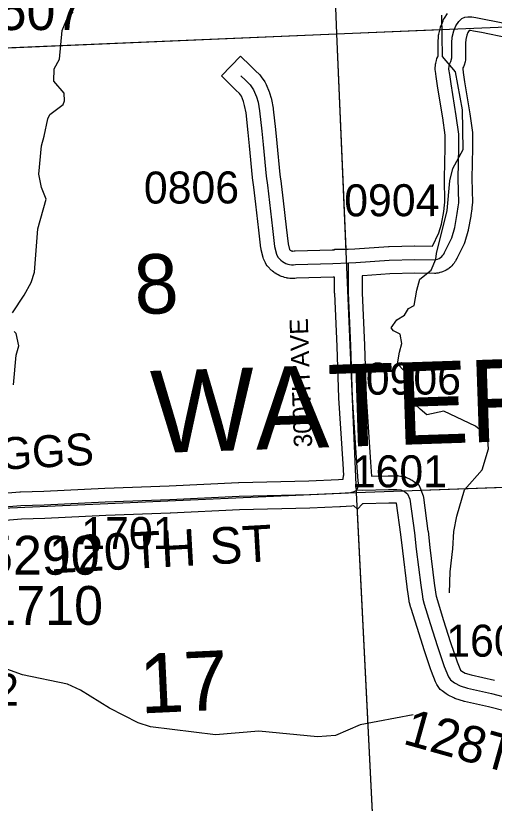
# Model space of a CAD drawing. Extents: x 128.7 to 185.5, y -21.4 to 12.6.
# Drawn here: x 153.067 to 154.114, y 2.27 to 3.993 of the extents above; entities that cross this region are included whole.
import ezdxf

# ---------------------------------------------------------------- set-up
doc = ezdxf.new("R2010")
doc.units = 0
for name, color, linetype in [('tdCoHydroRiver', 7, 'Continuous'), ('tdCoSecRdNmbr', 7, 'Continuous'), ('tdCoSecRdTxt', 7, 'Continuous'), ('tdCoSecRteBand', 7, 'Continuous'), ('tdCoSecRteCL', 7, 'Continuous'), ('tdCoSectLine', 7, 'Continuous'), ('tdCoSectLinePart', 7, 'Continuous'), ('tdCoSectNmbr', 7, 'Continuous'), ('tdCoStrucSecCoName', 7, 'Continuous'), ('tdCoStrucSecFHWANum', 7, 'Continuous'), ('tdCoSurfGravel', 7, 'Continuous'), ('tdCoTwpNameTxt', 7, 'Continuous'), ('tdCoUnicrpTwnTxt', 7, 'Continuous')]:
    doc.layers.add(name, color=color, linetype=linetype)

msp = doc.modelspace()

# ---------------------------------------------------------------- linework, layer by layer
at = {"layer": 'tdCoHydroRiver'}
for points in [[(153.06, 3.3435), (153.0855, 3.3823), (153.1004, 3.4096), (153.1075, 3.432), (153.1153, 3.5269), (153.1336, 3.5923), (153.1233, 3.6172), (153.1175, 3.647), (153.1233, 3.7088), (153.1289, 3.7295), (153.1371, 3.7677), (153.1415, 3.7773), (153.1707, 3.7988), (153.1736, 3.8068), (153.173, 3.8241), (153.15, 3.8502), (153.1507, 3.8771), (153.1626, 3.898), (153.1684, 3.9613), (153.1771, 3.9822), (153.1922, 4.0016)], [(154.0156, 2.7305), (154.0172, 2.7763), (154.0233, 2.827), (154.0252, 2.865), (154.0319, 2.8984), (154.0489, 2.9558), (154.0869, 2.9997), (154.1011, 3.046), (154.0986, 3.0743), (154.0726, 3.0955), (154.0036, 3.1279), (153.966, 3.1203), (153.9513, 3.1324), (153.9399, 3.1431), (153.9364, 3.154), (153.9351, 3.1919), (153.93, 3.2027), (153.9021, 3.2318), (153.906, 3.2572), (153.9117, 3.2763), (153.9078, 3.2967), (153.8934, 3.3041), (153.8884, 3.3103), (153.9004, 3.328), (153.9175, 3.3381), (153.9264, 3.3526), (153.9388, 3.3593), (153.944, 3.3927), (153.9511, 3.4166), (153.9757, 3.4364), (153.9859, 3.4604), (153.9871, 3.4731), (154.0107, 3.567), (154.0164, 3.632), (154.0233, 3.659), (154.0456, 3.7008), (154.0442, 3.7876), (154.0287, 3.8708), (154.0007, 3.9045), (153.9992, 3.9945)], [(153.0622, 3.1857), (153.0679, 3.2506), (153.0735, 3.2713), (153.0679, 3.298), (153.063, 3.3025)], [(153.9365, 2.4635), (153.8205, 2.4422), (153.7661, 2.4182), (153.7267, 2.4153), (153.5985, 2.4282), (153.5041, 2.4203), (153.3614, 2.4374), (153.3343, 2.446), (153.2717, 2.4785), (153.2088, 2.5174), (153.1799, 2.5306), (153.0814, 2.5509), (153.0302, 2.5697), (153.0059, 2.5893), (152.9874, 2.6218), (152.941, 2.6408), (152.938, 2.6506), (152.9221, 2.6646), (152.8621, 2.6658), (152.8539, 2.6749), (152.8499, 2.6985), (152.8434, 2.7046), (152.8415, 2.714)]]:
    msp.add_lwpolyline(points, dxfattribs=at)
at = {"layer": 'tdCoSecRteBand'}
for points in [[(153.031, 2.9478), (153.0754, 2.9515), (153.0761, 2.9515), (153.0769, 2.9516), (153.128, 2.9533), (153.2614, 2.9597), (153.2616, 2.9597), (153.2617, 2.9597), (153.4026, 2.9649), (153.5541, 2.9723), (153.5545, 2.9723), (153.5549, 2.9723), (153.7082, 2.9757), (153.773, 2.9784), (153.7834, 2.9792), (153.7838, 2.9871), (153.7849, 2.9871), (153.7831, 3.0127), (153.7831, 3.0128), (153.7831, 3.0128), (153.7737, 3.1564), (153.7737, 3.1569), (153.7737, 3.1573), (153.77, 3.2698), (153.7646, 3.3853), (153.7645, 3.386), (153.7645, 3.3867), (153.7645, 3.4213), (153.7617, 3.4212), (153.7614, 3.4211), (153.7611, 3.4211), (153.6809, 3.4189), (153.6777, 3.4186), (153.676, 3.4185), (153.6744, 3.4185), (153.6701, 3.4185), (153.6684, 3.4185), (153.6668, 3.4187), (153.6625, 3.4192), (153.6609, 3.4194), (153.6593, 3.4198), (153.6551, 3.4208), (153.6535, 3.4211), (153.6519, 3.4217), (153.6479, 3.4231), (153.6463, 3.4236), (153.6448, 3.4243), (153.6409, 3.4262), (153.6395, 3.4269), (153.6381, 3.4278), (153.6344, 3.4301), (153.633, 3.4309), (153.6317, 3.4319), (153.6283, 3.4346), (153.627, 3.4356), (153.6258, 3.4367), (153.6227, 3.4398), (153.6216, 3.4409), (153.6205, 3.4422), (153.6171, 3.4464), (153.6148, 3.4492), (153.6132, 3.4524), (153.6102, 3.4586), (153.6089, 3.4614), (153.6081, 3.4644), (153.604, 3.4814), (153.6035, 3.4832), (153.6033, 3.485), (153.5986, 3.524), (153.5986, 3.5241), (153.5986, 3.5242), (153.5922, 3.5814), (153.5878, 3.6185), (153.5851, 3.6385), (153.585, 3.639), (153.585, 3.6395), (153.5781, 3.7086), (153.5751, 3.7381), (153.5706, 3.7812), (153.5676, 3.7972), (153.5651, 3.8056), (153.5604, 3.8171), (153.5562, 3.8232), (153.5486, 3.8308), (153.5384, 3.8408), (153.5169, 3.8617), (153.5588, 3.9046), (153.5803, 3.8837), (153.5907, 3.8736), (153.5908, 3.8734), (153.5909, 3.8733), (153.6005, 3.8637), (153.6025, 3.8618), (153.604, 3.8595), (153.6117, 3.8484), (153.6135, 3.8457), (153.6148, 3.8427), (153.6212, 3.8269), (153.6217, 3.8256), (153.6221, 3.8243), (153.6255, 3.813), (153.626, 3.8114), (153.6263, 3.8097), (153.6298, 3.791), (153.63, 3.7898), (153.6301, 3.7887), (153.6348, 3.7443), (153.6348, 3.7442), (153.6348, 3.7441), (153.6378, 3.7145), (153.6446, 3.646), (153.6473, 3.6263), (153.6473, 3.626), (153.6473, 3.6258), (153.6518, 3.5883), (153.6518, 3.5882), (153.6518, 3.5881), (153.6582, 3.531), (153.6626, 3.494), (153.6657, 3.4818), (153.6657, 3.4817), (153.6658, 3.4816), (153.6666, 3.4808), (153.6674, 3.4802), (153.6683, 3.4796), (153.6692, 3.4792), (153.6702, 3.4789), (153.6712, 3.4786), (153.6722, 3.4785), (153.6733, 3.4785), (153.676, 3.4788), (153.677, 3.4789), (153.6781, 3.4789), (153.7593, 3.4811), (153.7645, 3.4813), (153.7645, 3.4826), (153.7939, 3.4826), (153.8089, 3.4833), (153.882, 3.4884), (153.8827, 3.4885), (153.8835, 3.4885), (153.9389, 3.4897), (153.9394, 3.4898), (153.9398, 3.4898), (153.9784, 3.4895), (153.9925, 3.5186), (153.9982, 3.5373), (154.0032, 3.5651), (154.005, 3.5786), (154.0058, 3.5854), (154.0048, 3.6365), (154.0048, 3.6371), (154.0048, 3.6376), (154.006, 3.7053), (154.0063, 3.732), (154.0009, 3.7697), (153.9897, 3.8394), (153.9896, 3.8397), (153.9896, 3.84), (153.9866, 3.8606), (153.9849, 3.8718), (153.9844, 3.875), (153.9847, 3.8783), (153.9851, 3.8855), (153.9853, 3.8877), (153.9858, 3.8898), (153.987, 3.8955), (153.9879, 3.8998), (153.9901, 3.9037), (153.991, 3.9052), (153.9907, 3.9338), (153.9907, 3.9348), (153.9908, 3.9358), (153.9915, 3.9479), (153.9917, 3.9506), (153.9924, 3.9532), (153.9958, 3.9673), (153.9963, 3.9694), (153.9972, 3.9715), (154.0016, 3.9823), (154.0029, 3.9854), (154.0048, 3.9882), (154.0117, 3.998)], [(154.1422, 3.9452), (154.0855, 3.9563), (154.0682, 3.9597), (154.0617, 3.9608), (154.0589, 3.9608), (154.0559, 3.9565), (154.0535, 3.9508), (154.0513, 3.9415), (154.0508, 3.9332), (154.051, 3.9012), (154.051, 3.8966), (154.0497, 3.8923), (154.0475, 3.8849), (154.0466, 3.8818), (154.045, 3.879), (154.0448, 3.8786), (154.0447, 3.8775), (154.046, 3.8694), (154.046, 3.8693), (154.046, 3.8692), (154.0489, 3.8487), (154.0602, 3.779), (154.0603, 3.7787), (154.0603, 3.7784), (154.066, 3.7382), (154.0663, 3.736), (154.0663, 3.7337), (154.066, 3.7046), (154.066, 3.7045), (154.066, 3.7043), (154.0648, 3.6371), (154.0658, 3.5846), (154.0658, 3.5827), (154.0656, 3.5808), (154.0646, 3.5717), (154.0646, 3.5713), (154.0645, 3.5709), (154.0626, 3.5563), (154.0625, 3.5557), (154.0624, 3.555), (154.0569, 3.525), (154.0566, 3.5232), (154.0561, 3.5216), (154.0492, 3.4989), (154.0485, 3.4966), (154.0475, 3.4945), (154.0317, 3.462), (154.0315, 3.4616), (154.0313, 3.4612), (154.0297, 3.4581), (154.0288, 3.4563), (154.0276, 3.4547), (154.0256, 3.4518), (154.0245, 3.4502), (154.0231, 3.4487), (154.0207, 3.4461), (154.0193, 3.4446), (154.0178, 3.4433), (154.0151, 3.4411), (154.0135, 3.4398), (154.0118, 3.4388), (154.0088, 3.4369), (154.0071, 3.4359), (154.0053, 3.4351), (154.0021, 3.4336), (154.0002, 3.4328), (153.9983, 3.4322), (153.9949, 3.4313), (153.993, 3.4307), (153.991, 3.4304), (153.9875, 3.4299), (153.9852, 3.4295), (153.9828, 3.4295), (153.9399, 3.4298), (153.8855, 3.4285), (153.8258, 3.4243), (153.8258, 3.424), (153.8245, 3.4239), (153.8245, 3.3874), (153.8299, 3.2724), (153.8299, 3.2722), (153.8299, 3.272), (153.8336, 3.1598), (153.843, 3.0168), (153.8451, 2.9857), (153.8815, 2.9865), (153.8994, 2.987), (153.9019, 2.9871), (153.9044, 2.9867), (153.9132, 2.9855), (153.9177, 2.9849), (153.9219, 2.9829), (153.9297, 2.9792), (153.932, 2.9782), (153.934, 2.9768), (153.9379, 2.9741), (153.9412, 2.9718), (153.9487, 2.9667), (153.9521, 2.9582), (153.9567, 2.9463), (153.9581, 2.943), (153.9586, 2.9394), (153.9687, 2.8659), (153.9687, 2.8656), (153.9688, 2.8653), (153.9729, 2.8299), (153.9825, 2.7516), (153.9854, 2.7318), (153.9854, 2.7317), (153.9854, 2.7317), (153.9866, 2.7232), (153.9892, 2.7139), (154.0021, 2.6725), (154.018, 2.6223), (154.0325, 2.5797), (154.0398, 2.5611), (154.0425, 2.5591), (154.0503, 2.555), (154.0632, 2.551), (154.1145, 2.5394)], [(154.1386, 2.4715), (154.1009, 2.481), (154.0488, 2.4927), (154.0476, 2.493), (154.0464, 2.4934), (154.0299, 2.4985), (154.0273, 2.4993), (154.025, 2.5006), (154.0127, 2.507), (154.0105, 2.5081), (154.0085, 2.5096), (153.9996, 2.5162), (153.9955, 2.5193), (153.9927, 2.5236), (153.9882, 2.5303), (153.9865, 2.5329), (153.9853, 2.5359), (153.9764, 2.5583), (153.9761, 2.559), (153.9759, 2.5597), (153.9611, 2.6034), (153.961, 2.6036), (153.9609, 2.6039), (153.9449, 2.6545), (153.9449, 2.6545), (153.9448, 2.6546), (153.9318, 2.6965), (153.9316, 2.697), (153.9315, 2.6975), (153.9283, 2.7091), (153.9278, 2.7109), (153.9275, 2.7128), (153.926, 2.7231), (153.9231, 2.7433), (153.923, 2.7436), (153.923, 2.744), (153.9134, 2.8227), (153.9134, 2.8227), (153.9134, 2.8228), (153.9092, 2.858), (153.8997, 2.9268), (153.8986, 2.927), (153.8831, 2.9265), (153.883, 2.9265), (153.8829, 2.9265), (153.8267, 2.9253), (153.8257, 2.9253), (153.8253, 2.9253), (153.8147, 2.9135), (153.8063, 2.921), (153.8055, 2.9208), (153.8023, 2.9205), (153.7771, 2.9186), (153.7766, 2.9185), (153.776, 2.9185), (153.7104, 2.9158), (153.7102, 2.9158), (153.7099, 2.9158), (153.5566, 2.9123), (153.4054, 2.9049), (153.4052, 2.9049), (153.405, 2.9049), (153.2641, 2.8997), (153.1306, 2.8933), (153.1304, 2.8933), (153.1302, 2.8933), (153.0796, 2.8916), (153.0357, 2.888)]]:
    msp.add_lwpolyline(points, dxfattribs=at)
at = {"layer": 'tdCoSecRteCL'}
for points in [[(153.7945, 3.4526), (153.8106, 3.4533), (153.8841, 3.4585), (153.9396, 3.4598), (153.983, 3.4595), (153.9865, 3.46), (153.9898, 3.461), (153.993, 3.4624), (153.996, 3.4643), (153.9987, 3.4665), (154.0011, 3.4691), (154.0031, 3.4719), (154.0047, 3.475), (154.0205, 3.5076), (154.0274, 3.5303), (154.0328, 3.5604), (154.0348, 3.5749), (154.0358, 3.584), (154.0348, 3.6371), (154.036, 3.7049), (154.0363, 3.734), (154.0306, 3.7742), (154.0193, 3.8442), (154.0163, 3.8649), (154.0146, 3.8763), (154.0151, 3.8834), (154.0163, 3.8891), (154.0188, 3.8935), (154.021, 3.9009), (154.0207, 3.934), (154.0215, 3.9461), (154.0249, 3.9601), (154.0294, 3.971), (154.0363, 3.9808), (154.0427, 3.987), (154.0496, 3.99), (154.0558, 3.9909), (154.0646, 3.9907), (154.0735, 3.9892), (154.0913, 3.9858), (154.148, 3.9747)], [(153.5593, 3.8622), (153.5697, 3.8521), (153.5793, 3.8425), (153.587, 3.8314), (153.5934, 3.8156), (153.5968, 3.8043), (153.6003, 3.7855), (153.605, 3.7411), (153.6079, 3.7115), (153.6148, 3.6425), (153.6175, 3.6223), (153.622, 3.5848), (153.6284, 3.5276), (153.6331, 3.4886), (153.6373, 3.4716), (153.6402, 3.4654), (153.6437, 3.4612), (153.6468, 3.4582), (153.6502, 3.4556), (153.6539, 3.4533), (153.6578, 3.4514), (153.6618, 3.45), (153.666, 3.449), (153.6703, 3.4485), (153.6747, 3.4485), (153.679, 3.4489), (153.7603, 3.4511), (153.7945, 3.4526)], [(153.8124, 2.9559), (153.8138, 2.9573), (153.8172, 2.9662), (153.8157, 2.9756), (153.813, 3.0148), (153.8037, 3.1583), (153.8, 3.271), (153.7945, 3.3867), (153.7945, 3.4526)], [(152.8234, 2.9061), (152.8998, 2.9092), (153.0333, 2.9179), (153.0779, 2.9216), (153.1292, 2.9233), (153.2628, 2.9297), (153.4039, 2.9349), (153.5556, 2.9423), (153.7092, 2.9457), (153.7748, 2.9485), (153.8, 2.9504), (153.8074, 2.9527), (153.8115, 2.9549), (153.8124, 2.9559)], [(153.8124, 2.9559), (153.826, 2.9553), (153.8822, 2.9565), (153.9002, 2.957), (153.9091, 2.9558), (153.917, 2.9521), (153.9209, 2.9494), (153.9242, 2.9471), (153.9288, 2.9353), (153.939, 2.8618), (153.9431, 2.8263), (153.9528, 2.7476), (153.9557, 2.7274), (153.9572, 2.7171), (153.9604, 2.7055), (153.9735, 2.6635), (153.9895, 2.613), (154.0043, 2.5693), (154.0132, 2.5469), (154.0176, 2.5402), (154.0265, 2.5336), (154.0388, 2.5272), (154.0554, 2.522), (154.1079, 2.5102), (154.1461, 2.5005)]]:
    msp.add_lwpolyline(points, dxfattribs=at)
at = {"layer": 'tdCoSectLine'}
for points in [[(153.73, 4.9634), (153.7687, 3.9538)], [(153.7687, 3.9538), (154.7765, 3.9956)], [(152.7804, 3.9118), (153.7687, 3.9538)], [(153.7687, 3.9538), (153.8114, 2.9501)], [(153.8114, 2.9501), (154.8124, 2.986)], [(152.823, 2.9061), (153.8114, 2.9501)], [(153.8114, 2.9501), (153.8613, 1.9572)]]:
    msp.add_lwpolyline(points, dxfattribs=at)
at = {"layer": 'tdCoSectLinePart'}
for points in [[(153.73, 4.9634), (153.7687, 3.9538)], [(153.7687, 3.9538), (153.9945, 3.9631)], [(152.8104, 3.913), (153.7687, 3.9538)], [(153.7687, 3.9538), (153.7888, 3.4826)], [(153.9525, 2.9552), (154.7823, 2.9849)], [(153.8127, 2.9234), (153.8613, 1.9572)]]:
    msp.add_lwpolyline(points, dxfattribs=at)
at = {"layer": 'tdCoSurfGravel'}
for points in [[(153.5593, 3.8622), (153.5697, 3.8521), (153.5793, 3.8425), (153.587, 3.8314), (153.5934, 3.8156), (153.5968, 3.8043), (153.6003, 3.7855), (153.605, 3.7411), (153.6079, 3.7115), (153.6148, 3.6425), (153.6175, 3.6223), (153.622, 3.5848), (153.6284, 3.5276), (153.6331, 3.4886), (153.6373, 3.4716), (153.6402, 3.4654), (153.6437, 3.4612), (153.6468, 3.4582), (153.6502, 3.4556), (153.6539, 3.4533), (153.6578, 3.4514), (153.6618, 3.45), (153.666, 3.449), (153.6703, 3.4485), (153.6747, 3.4485), (153.679, 3.4489), (153.7603, 3.4511), (153.7945, 3.4526), (153.8106, 3.4533), (153.8841, 3.4585), (153.9396, 3.4598), (153.983, 3.4595), (153.9865, 3.46), (153.9898, 3.461), (153.993, 3.4624), (153.996, 3.4643), (153.9987, 3.4665), (154.0011, 3.4691), (154.0031, 3.4719), (154.0047, 3.475), (154.0205, 3.5076), (154.0274, 3.5303), (154.0328, 3.5604), (154.0348, 3.5749), (154.0358, 3.584), (154.0348, 3.6371), (154.036, 3.7049), (154.0363, 3.734), (154.0306, 3.7742), (154.0193, 3.8442), (154.0163, 3.8649), (154.0146, 3.8763), (154.0151, 3.8834), (154.0163, 3.8891), (154.0188, 3.8935), (154.021, 3.9009), (154.0207, 3.934), (154.0215, 3.9461), (154.0249, 3.9601), (154.0294, 3.971), (154.0363, 3.9808), (154.0427, 3.987), (154.0496, 3.99), (154.0558, 3.9909), (154.0646, 3.9907), (154.0735, 3.9892), (154.0913, 3.9858), (154.148, 3.9747)], [(153.8124, 2.9559), (153.8138, 2.9573), (153.8172, 2.9662), (153.8157, 2.9756), (153.813, 3.0148), (153.8037, 3.1583), (153.8, 3.271), (153.7945, 3.3867), (153.7945, 3.4526)], [(152.8234, 2.9061), (152.8998, 2.9092), (153.0333, 2.9179), (153.0779, 2.9216), (153.1292, 2.9233), (153.2628, 2.9297), (153.4039, 2.9349), (153.5556, 2.9423), (153.7092, 2.9457), (153.7748, 2.9485), (153.8, 2.9504), (153.8074, 2.9527), (153.8115, 2.9549), (153.8124, 2.9559), (153.826, 2.9553), (153.8822, 2.9565), (153.9002, 2.957), (153.9091, 2.9558), (153.917, 2.9521), (153.9209, 2.9494)], [(153.9209, 2.9494), (153.9242, 2.9471), (153.9288, 2.9353), (153.939, 2.8618), (153.9431, 2.8263), (153.9528, 2.7476), (153.9557, 2.7274), (153.9572, 2.7171), (153.9604, 2.7055), (153.9735, 2.6635), (153.9895, 2.613), (154.0043, 2.5693), (154.0132, 2.5469), (154.0176, 2.5402), (154.0265, 2.5336), (154.0388, 2.5272), (154.0554, 2.522), (154.1079, 2.5102), (154.1461, 2.5005)]]:
    msp.add_lwpolyline(points, dxfattribs=at)

# ---------------------------------------------------------------- texts
at = {"layer": 'tdCoSecRdNmbr'}
for s, rotation, p in [('0806', 0.1167, (153.3472, 3.5823)), ('0904', 0.117, (153.7855, 3.5544)), ('0906', 0.117, (153.8327, 3.1642)), ('1601', 0.117, (153.8021, 2.9613)), ('1701', 0.1165, (153.2105, 2.8262)), ('1604', 0.1171, (154.0087, 2.5908)), ('1702', 0.1162, (152.8656, 2.4836))]:
    msp.add_text(s, height=0.07, rotation=rotation, dxfattribs=at).set_placement(p)
at = {"layer": 'tdCoSecRdTxt'}
for s, height, rotation, p in [('300TH AVE', 0.04, 92, (153.7155, 3.0496)), ('120TH ST', 0.08, 3.1799, (153.143, 2.7731)), ('128TH ST', 0.08, 344.3603, (153.9114, 2.4011))]:
    msp.add_text(s, height=height, rotation=rotation, dxfattribs=at).set_placement(p)
at = {"layer": 'tdCoSectNmbr'}
for s, rotation, p in [('8', 2.6689, (153.3287, 3.3395)), ('17', 2.669, (153.3405, 2.4666))]:
    msp.add_text(s, height=0.13, rotation=rotation, dxfattribs=at).set_placement(p)
at = {"layer": 'tdCoStrucSecCoName'}
for s, p in [('D-0507', (152.844, 3.962)), ('D-1710', (152.8849, 2.6606))]:
    msp.add_text(s, height=0.085, dxfattribs=at).set_placement(p)
at = {"layer": 'tdCoStrucSecFHWANum'}
msp.add_text('125290', height=0.085, dxfattribs=at).set_placement((152.8711, 2.7704))
at = {"layer": 'tdCoTwpNameTxt'}
msp.add_text('WATERFORD', height=0.18, rotation=1.9167, dxfattribs=at).set_placement((153.3657, 3.0362))
at = {"layer": 'tdCoUnicrpTwnTxt'}
msp.add_text('RIGGS', height=0.07, rotation=3.1164, dxfattribs=at).set_placement((152.938, 2.9946))

doc.saveas('drawing.dxf')
